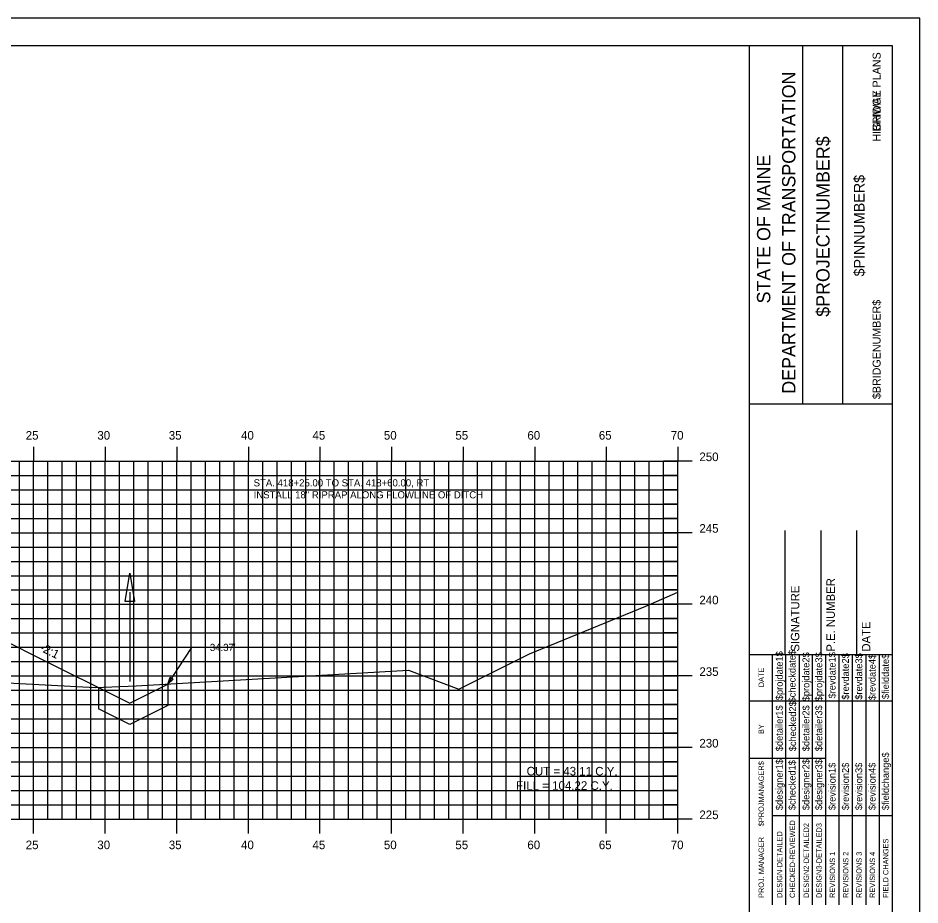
# Model space of a CAD drawing. Extents: x 1160718 to 1173142, y 616002 to 617630.
# Drawn here: x 1169099.3 to 1169162.3, y 616661.9 to 616723.9 of the extents above; entities that cross this region are included whole.
import ezdxf

# ---------------------------------------------------------------- set-up
doc = ezdxf.new("R2010")
doc.units = 0
for name, color, linetype in [('ANNOTATION', 7, 'Continuous'), ('BORDER', 7, 'Continuous'), ('BRIDGE_TITLE', 7, 'Continuous'), ('D_Drainage_Ditch_Line', 7, 'Continuous'), ('D_Roadway_Centerline', 7, 'Continuous'), ('D_Roadway_SubGrade', 7, 'Continuous'), ('H_V ANNOTATION', 7, 'Continuous'), ('HIGHWAY_TITLE', 7, 'Continuous'), ('MAJOR', 7, 'Continuous'), ('MINOR', 7, 'Continuous'), ('PATTERNING', 7, 'Continuous'), ('PLOT BOUNDARY', 7, 'Continuous'), ('S_Roadway_Centerline', 7, 'Continuous')]:
    doc.layers.add(name, color=color, linetype=linetype)

msp = doc.modelspace()

# ---------------------------------------------------------------- linework, layer by layer
at = {"layer": 'ANNOTATION'}
for p in [(1169109.742, 616677.356), (1169112.428, 616679.92)]:
    msp.add_line(p, (1169111.428, 616679.92), dxfattribs=at)
msp.add_lwpolyline([(1169110.121, 616677.705), (1169109.742, 616677.356), (1169109.913, 616677.843)], close=True, dxfattribs=at)
at = {"layer": 'BORDER'}
for p, q in [((1169160.368, 616721.928), (1169000.368, 616721.928)), ((1169150.368, 616616.931), (1169150.368, 616721.931)), ((1169154.097, 616696.925), (1169154.097, 616721.925)), ((1169156.892, 616696.925), (1169156.892, 616721.925)), ((1169160.368, 616616.931), (1169160.368, 616721.931)), ((1169150.369, 616696.923), (1169160.368, 616696.923)), ((1169152.868, 616679.431), (1169152.868, 616688.079)), ((1169155.368, 616679.431), (1169155.368, 616688.079)), ((1169157.868, 616679.431), (1169157.868, 616688.079)), ((1169150.368, 616679.431), (1169160.368, 616679.431))]:
    msp.add_line(p, q, dxfattribs=at)
for points in [[(1169151.983, 616676.181), (1169151.983, 616679.431)], [(1169152.915, 616661.934), (1169152.915, 616679.431)], [(1169153.847, 616679.431), (1169153.847, 616661.934)], [(1169154.779, 616661.934), (1169154.779, 616679.431)], [(1169155.71, 616661.934), (1169155.71, 616679.431)], [(1169156.642, 616661.934), (1169156.642, 616679.431)], [(1169157.574, 616661.934), (1169157.574, 616679.431)], [(1169158.506, 616661.934), (1169158.506, 616679.431)], [(1169159.437, 616661.934), (1169159.437, 616679.431)], [(1169151.984, 616661.934), (1169151.984, 616678.725)], [(1169150.368, 616676.181), (1169160.368, 616676.181)], [(1169150.368, 616672.181), (1169151.984, 616672.181)], [(1169151.983, 616672.181), (1169155.71, 616672.181)], [(1169151.983, 616668.181), (1169160.368, 616668.181)]]:
    msp.add_lwpolyline(points, dxfattribs=at)
at = {"layer": 'D_Drainage_Ditch_Line'}
msp.add_line((1169107.087, 616683.782), (1169107.087, 616677.539), dxfattribs=at)
msp.add_lwpolyline([(1169107.415, 616683.126), (1169106.759, 616683.126), (1169107.087, 616685.094)], close=True, dxfattribs=at)
at = {"layer": 'D_Roadway_Centerline'}
msp.add_line((1169100.229, 616679.457), (1169107.087, 616676.028), dxfattribs=at)
at = {"layer": 'D_Roadway_SubGrade'}
msp.add_line((1169095.368, 616681.888), (1169100.229, 616679.457), dxfattribs=at)
msp.add_lwpolyline([(1169107.087, 616674.528), (1169104.896, 616675.624)], dxfattribs=at)
at = {"layer": 'MAJOR'}
for p, q in [((1169100.368, 616693.93), (1169100.368, 616692.928)), ((1169105.368, 616693.93), (1169105.368, 616692.928)), ((1169110.368, 616693.93), (1169110.368, 616692.928)), ((1169115.368, 616693.93), (1169115.368, 616692.928)), ((1169120.368, 616693.93), (1169120.368, 616692.928)), ((1169125.368, 616693.93), (1169125.368, 616692.928)), ((1169130.368, 616693.93), (1169130.368, 616692.928)), ((1169135.368, 616693.93), (1169135.368, 616692.928)), ((1169140.368, 616693.93), (1169140.368, 616692.928)), ((1169145.368, 616693.93), (1169145.368, 616692.928)), ((1169005.368, 616692.928), (1169145.368, 616692.928)), ((1169005.368, 616692.928), (1169145.368, 616692.928)), ((1169100.368, 616667.928), (1169100.368, 616692.928)), ((1169105.368, 616667.928), (1169105.368, 616692.928)), ((1169110.368, 616667.928), (1169110.368, 616692.928)), ((1169115.368, 616667.928), (1169115.368, 616692.928)), ((1169120.368, 616667.928), (1169120.368, 616692.928)), ((1169125.368, 616667.928), (1169125.368, 616692.928)), ((1169130.368, 616667.928), (1169130.368, 616692.928)), ((1169135.368, 616667.928), (1169135.368, 616692.928)), ((1169140.368, 616667.928), (1169140.368, 616692.928)), ((1169146.37, 616692.928), (1169144.366, 616692.928)), ((1169145.368, 616667.928), (1169145.368, 616692.928)), ((1169145.368, 616667.928), (1169145.368, 616692.928)), ((1169005.368, 616687.928), (1169145.368, 616687.928)), ((1169146.37, 616687.928), (1169144.366, 616687.928)), ((1169005.368, 616682.928), (1169145.368, 616682.928)), ((1169146.37, 616682.928), (1169144.366, 616682.928)), ((1169005.368, 616677.928), (1169145.368, 616677.928)), ((1169146.37, 616677.928), (1169144.366, 616677.928)), ((1169005.368, 616672.928), (1169145.368, 616672.928)), ((1169146.37, 616672.928), (1169144.366, 616672.928)), ((1169005.368, 616667.928), (1169145.368, 616667.928)), ((1169005.368, 616667.928), (1169145.368, 616667.928)), ((1169100.368, 616666.926), (1169100.368, 616667.928)), ((1169105.368, 616666.926), (1169105.368, 616667.928)), ((1169110.368, 616666.926), (1169110.368, 616667.928)), ((1169115.368, 616666.926), (1169115.368, 616667.928)), ((1169120.368, 616666.926), (1169120.368, 616667.928)), ((1169125.368, 616666.926), (1169125.368, 616667.928)), ((1169130.368, 616666.926), (1169130.368, 616667.928)), ((1169135.368, 616666.926), (1169135.368, 616667.928)), ((1169140.368, 616666.926), (1169140.368, 616667.928)), ((1169146.37, 616667.928), (1169144.366, 616667.928)), ((1169145.368, 616666.926), (1169145.368, 616667.928))]:
    msp.add_line(p, q, dxfattribs=at)
at = {"layer": 'MINOR'}
for p, q in [((1169099.368, 616667.928), (1169099.368, 616692.928)), ((1169101.368, 616667.928), (1169101.368, 616692.928)), ((1169102.368, 616667.928), (1169102.368, 616692.928)), ((1169103.368, 616667.928), (1169103.368, 616692.928)), ((1169104.368, 616667.928), (1169104.368, 616692.928)), ((1169106.368, 616667.928), (1169106.368, 616692.928)), ((1169107.368, 616667.928), (1169107.368, 616692.928)), ((1169108.368, 616667.928), (1169108.368, 616692.928)), ((1169109.368, 616667.928), (1169109.368, 616692.928)), ((1169111.368, 616667.928), (1169111.368, 616692.928)), ((1169112.368, 616667.928), (1169112.368, 616692.928)), ((1169113.368, 616667.928), (1169113.368, 616692.928)), ((1169114.368, 616667.928), (1169114.368, 616692.928)), ((1169116.368, 616667.928), (1169116.368, 616692.928)), ((1169117.368, 616667.928), (1169117.368, 616692.928)), ((1169118.368, 616667.928), (1169118.368, 616692.928)), ((1169119.368, 616667.928), (1169119.368, 616692.928)), ((1169121.368, 616667.928), (1169121.368, 616692.928)), ((1169122.368, 616667.928), (1169122.368, 616692.928)), ((1169123.368, 616667.928), (1169123.368, 616692.928)), ((1169124.368, 616667.928), (1169124.368, 616692.928)), ((1169126.368, 616667.928), (1169126.368, 616692.928)), ((1169127.368, 616667.928), (1169127.368, 616692.928)), ((1169128.368, 616667.928), (1169128.368, 616692.928)), ((1169129.368, 616667.928), (1169129.368, 616692.928)), ((1169131.368, 616667.928), (1169131.368, 616692.928)), ((1169132.368, 616667.928), (1169132.368, 616692.928)), ((1169133.368, 616667.928), (1169133.368, 616692.928)), ((1169134.368, 616667.928), (1169134.368, 616692.928)), ((1169136.368, 616667.928), (1169136.368, 616692.928)), ((1169137.368, 616667.928), (1169137.368, 616692.928)), ((1169138.368, 616667.928), (1169138.368, 616692.928)), ((1169139.368, 616667.928), (1169139.368, 616692.928)), ((1169141.368, 616667.928), (1169141.368, 616692.928)), ((1169142.368, 616667.928), (1169142.368, 616692.928)), ((1169143.368, 616667.928), (1169143.368, 616692.928)), ((1169144.368, 616667.928), (1169144.368, 616692.928)), ((1169005.368, 616691.928), (1169145.368, 616691.928)), ((1169145.368, 616691.928), (1169144.366, 616691.928)), ((1169005.368, 616690.928), (1169145.368, 616690.928)), ((1169145.368, 616690.928), (1169144.366, 616690.928)), ((1169005.368, 616689.928), (1169145.368, 616689.928)), ((1169145.368, 616689.928), (1169144.366, 616689.928)), ((1169005.368, 616688.928), (1169145.368, 616688.928)), ((1169145.368, 616688.928), (1169144.366, 616688.928)), ((1169005.368, 616686.928), (1169145.368, 616686.928)), ((1169145.368, 616686.928), (1169144.366, 616686.928)), ((1169005.368, 616685.928), (1169145.368, 616685.928)), ((1169145.368, 616685.928), (1169144.366, 616685.928)), ((1169005.368, 616684.928), (1169145.368, 616684.928)), ((1169145.368, 616684.928), (1169144.366, 616684.928)), ((1169005.368, 616683.928), (1169145.368, 616683.928)), ((1169145.368, 616683.928), (1169144.366, 616683.928)), ((1169005.368, 616681.928), (1169145.368, 616681.928)), ((1169145.368, 616681.928), (1169144.366, 616681.928)), ((1169005.368, 616680.928), (1169145.368, 616680.928)), ((1169145.368, 616680.928), (1169144.366, 616680.928)), ((1169005.368, 616679.928), (1169145.368, 616679.928)), ((1169145.368, 616679.928), (1169144.366, 616679.928)), ((1169005.368, 616678.928), (1169145.368, 616678.928)), ((1169145.368, 616678.928), (1169144.366, 616678.928)), ((1169005.368, 616676.928), (1169145.368, 616676.928)), ((1169145.368, 616676.928), (1169144.366, 616676.928)), ((1169005.368, 616675.928), (1169145.368, 616675.928)), ((1169145.368, 616675.928), (1169144.366, 616675.928)), ((1169005.368, 616674.928), (1169145.368, 616674.928)), ((1169145.368, 616674.928), (1169144.366, 616674.928)), ((1169005.368, 616673.928), (1169145.368, 616673.928)), ((1169145.368, 616673.928), (1169144.366, 616673.928)), ((1169005.368, 616671.928), (1169145.368, 616671.928)), ((1169145.368, 616671.928), (1169144.366, 616671.928)), ((1169005.368, 616670.928), (1169145.368, 616670.928)), ((1169145.368, 616670.928), (1169144.366, 616670.928)), ((1169005.368, 616669.928), (1169145.368, 616669.928)), ((1169145.368, 616669.928), (1169144.366, 616669.928)), ((1169005.368, 616668.928), (1169145.368, 616668.928)), ((1169145.368, 616668.928), (1169144.366, 616668.928))]:
    msp.add_line(p, q, dxfattribs=at)
at = {"layer": 'PATTERNING'}
msp.add_line((1169104.896, 616677.124), (1169104.896, 616675.624), dxfattribs=at)
for points in [[(1169107.087, 616676.028), (1169109.087, 616677.028), (1169109.742, 616677.356)], [(1169109.742, 616677.356), (1169109.742, 616675.856), (1169107.087, 616674.528)]]:
    msp.add_lwpolyline(points, dxfattribs=at)
at = {"layer": 'PLOT BOUNDARY'}
msp.add_lwpolyline([(1168992.275, 616613.869), (1169162.275, 616613.869), (1169162.275, 616723.869), (1168992.275, 616723.869)], close=True, dxfattribs=at)
at = {"layer": 'S_Roadway_Centerline'}
msp.add_lwpolyline([(1169005.368, 616682.508), (1169007.481, 616682.331), (1169024.047, 616680.269), (1169031.016, 616679.917), (1169048.818, 616679.74), (1169066.545, 616679.035), (1169075.503, 616678.961), (1169088.119, 616678.126), (1169094.112, 616677.672), (1169104.68, 616677.115), (1169107.527, 616677.228), (1169126.552, 616678.33), (1169130.056, 616677.012), (1169134.993, 616679.477), (1169143.135, 616682.792), (1169145.368, 616683.768)], dxfattribs=at)

# ---------------------------------------------------------------- texts
at = {"layer": 'ANNOTATION'}
for s, p in [('STA. 418+25.00 TO STA. 418+60.00, RT', (1169115.734, 616691.161)), ('INSTALL 18" RIPRAP ALONG FLOWLINE OF DITCH', (1169115.734, 616690.326)), ("34.37'", (1169112.678, 616679.67))]:
    msp.add_text(s, height=0.5, dxfattribs=at).set_placement(p)
for s, rotation, p in [('-2:1', 333.43495, (1169100.733, 616679.724)), ('CUT = 43.11 C.Y.', 359.92408, (1169134.798, 616670.978)), ('FILL = 104.22 C.Y.', 359.92408, (1169134.063, 616669.977))]:
    msp.add_text(s, height=0.6, rotation=rotation, dxfattribs=at).set_placement(p)
at = {"layer": 'BORDER'}
for s, height, p in [('DEPARTMENT OF TRANSPORTATION', 0.93176, (1169153.575, 616697.634)), ('$PROJECTNUMBER$', 0.93176, (1169155.96, 616703.008)), ('STATE OF MAINE', 0.93176, (1169151.823, 616703.94)), ('$PINNUMBER$', 0.74527, (1169158.405, 616705.825)), ('P.E. NUMBER', 0.59055, (1169156.329, 616679.624)), ('SIGNATURE', 0.5906, (1169153.848, 616679.624)), ('DATE', 0.5906, (1169158.809, 616679.624)), ('$projdate1$', 0.48455, (1169152.691, 616676.232)), ('$checkdate$', 0.48455, (1169153.585, 616676.074)), ('$projdate2$', 0.48455, (1169154.554, 616676.153)), ('$projdate3$', 0.48455, (1169155.449, 616676.153)), ('$revdate1$', 0.4845, (1169156.38, 616676.35)), ('$revdate2$', 0.4845, (1169157.312, 616676.271)), ('$revdate3$', 0.4845, (1169158.244, 616676.271)), ('$revdate4$', 0.4845, (1169159.175, 616676.232)), ('$fielddate$', 0.48455, (1169160.107, 616676.31)), ('DATE', 0.3714, (1169151.372, 616677.137)), ('$checked2$', 0.4845, (1169153.623, 616672.667)), ('$detailer1$', 0.48455, (1169152.691, 616672.667)), ('$detailer2$', 0.48455, (1169154.554, 616672.667)), ('$detailer3$', 0.48455, (1169155.449, 616672.667)), ('BY', 0.3714, (1169151.372, 616673.866)), ('$fieldchange$', 0.48455, (1169160.107, 616668.555)), ('$PROJMANAGER$', 0.37275, (1169151.372, 616667.426)), ('$designer1$', 0.48455, (1169152.691, 616668.555)), ('$checked1$', 0.4845, (1169153.585, 616668.555)), ('$designer2$', 0.48455, (1169154.554, 616668.555)), ('$designer3$', 0.48455, (1169155.449, 616668.555)), ('$revision1$', 0.48455, (1169156.38, 616668.555)), ('$revision2$', 0.48455, (1169157.312, 616668.555)), ('$revision3$', 0.48455, (1169158.244, 616668.555)), ('$revision4$', 0.48455, (1169159.175, 616668.555)), ('CHECKED-REVIEWED', 0.37275, (1169153.549, 616662.419)), ('DESIGN2-DETAILED2', 0.37275, (1169154.518, 616662.419)), ('DESIGN3-DETAILED3', 0.37275, (1169155.412, 616662.419)), ('DESIGN-DETAILED', 0.37275, (1169152.655, 616662.419)), ('PROJ. MANAGER', 0.37275, (1169151.372, 616662.419)), ('FIELD CHANGES', 0.37275, (1169160.071, 616662.419)), ('REVISIONS 1', 0.37275, (1169156.344, 616662.419)), ('REVISIONS 2', 0.37275, (1169157.276, 616662.419)), ('REVISIONS 3', 0.37275, (1169158.207, 616662.419)), ('REVISIONS 4', 0.37275, (1169159.139, 616662.419))]:
    msp.add_text(s, height=height, rotation=90, dxfattribs=at).set_placement(p)
at = {"layer": 'BRIDGE_TITLE'}
for s, p in [('BRIDGE PLANS', (1169159.526, 616715.953)), ('$BRIDGENUMBER$', (1169159.526, 616697.259))]:
    msp.add_text(s, height=0.55901, rotation=90, dxfattribs=at).set_placement(p)
at = {"layer": 'H_V ANNOTATION'}
for s, p in [('25', (1169099.814, 616694.428)), ('30', (1169104.816, 616694.428)), ('35', (1169109.808, 616694.428)), ('40', (1169114.854, 616694.428)), ('45', (1169119.846, 616694.428)), ('50', (1169124.832, 616694.428)), ('55', (1169129.824, 616694.428)), ('60', (1169134.854, 616694.428)), ('65', (1169139.846, 616694.428)), ('70', (1169144.87, 616694.428)), ('250', (1169146.868, 616692.928)), ('245', (1169146.868, 616687.928)), ('240', (1169146.868, 616682.928)), ('235', (1169146.868, 616677.928)), ('230', (1169146.868, 616672.928)), ('225', (1169146.868, 616667.928)), ('25', (1169099.814, 616665.828)), ('30', (1169104.816, 616665.828)), ('35', (1169109.808, 616665.828)), ('40', (1169114.854, 616665.828)), ('45', (1169119.846, 616665.828)), ('50', (1169124.832, 616665.828)), ('55', (1169129.824, 616665.828)), ('60', (1169134.854, 616665.828)), ('65', (1169139.846, 616665.828)), ('70', (1169144.87, 616665.828))]:
    msp.add_text(s, height=0.6, dxfattribs=at).set_placement(p)
at = {"layer": 'HIGHWAY_TITLE'}
msp.add_text('HIGHWAY PLANS', height=0.55901, rotation=90, dxfattribs=at).set_placement((1169159.526, 616715.244))

doc.saveas('drawing.dxf')
